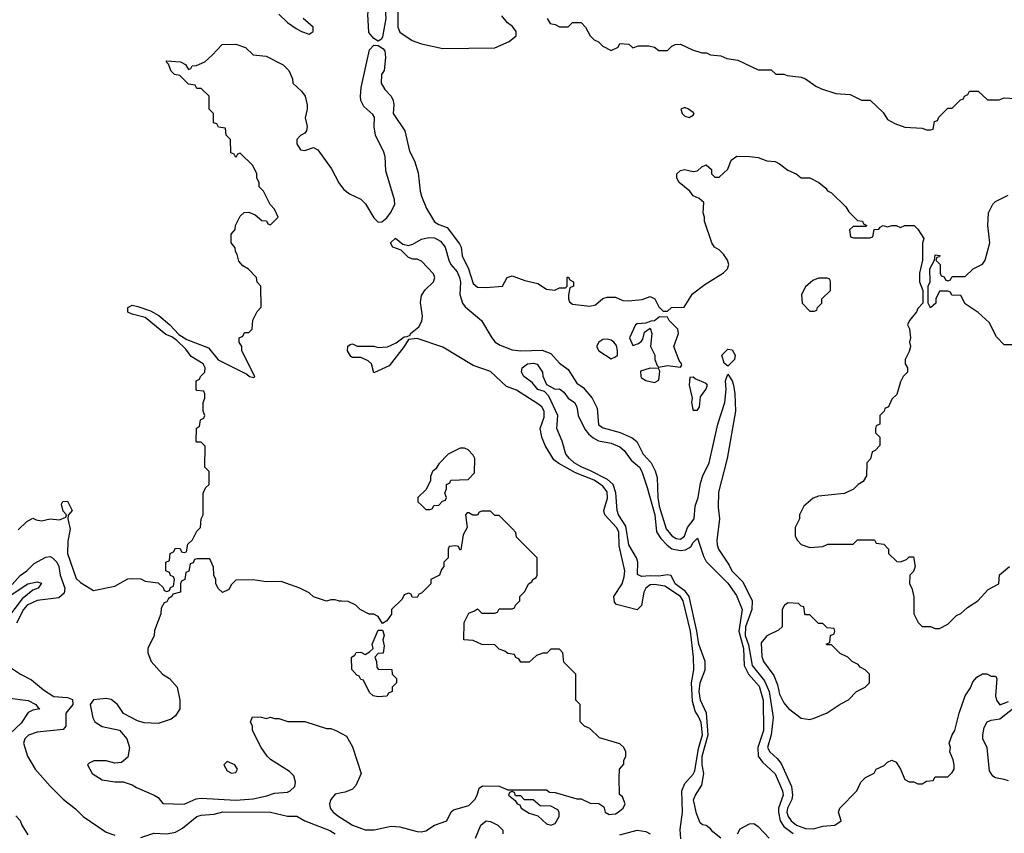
# Model space of a CAD drawing. Header units: inches. Extents: x 2380249 to 2585472, y 382747 to 546448.
# Tile 455 of 626: x 2508509 to 2513071, y 481473 to 485245. Entities that reach past the tile are written whole.
import ezdxf

# ---------------------------------------------------------------- set-up
doc = ezdxf.new("R2010")
doc.units = ezdxf.units.IN
doc.header["$MEASUREMENT"] = 0
doc.layers.add('C5408', color=7, linetype='Continuous')
doc.layers.add('C5418', color=7, linetype='Continuous')

msp = doc.modelspace()

# ---------------------------------------------------------------- linework, layer by layer
at = {"layer": 'C5408', "color": 4}
for points, elevation in [([(2509710, 485271), (2509750, 485231.3), (2509790, 485204.7), (2509814, 485190), (2509850, 485178), (2509868, 485190), (2509868, 485210), (2509822, 485250)], 36), ([(2508500.9, 482879.1), (2508542, 482918), (2508570, 482934), (2508585.4, 482925.4), (2508610, 482921), (2508649, 482931), (2508693.6, 482926.4), (2508722, 482938), (2508726, 482950), (2508710, 482966), (2508702, 482998), (2508708.4, 483011.6), (2508730, 483012), (2508751.3, 482970), (2508732.7, 482947.3), (2508732, 482930), (2508742.8, 482882.8), (2508732.1, 482827.9), (2508730.4, 482770), (2508770, 482654.8), (2508790, 482634.8), (2508850, 482598), (2508950, 482618), (2509010, 482652), (2509030, 482654), (2509070, 482652), (2509090, 482642), (2509150, 482634), (2509172.7, 482612.7), (2509178, 482598), (2509190, 482594), (2509202, 482598), (2509207.3, 482612.7), (2509222, 482618), (2509226, 482650), (2509222, 482662), (2509207.3, 482667.3), (2509202, 482682), (2509186, 482690), (2509186, 482730), (2509202, 482738), (2509206, 482770), (2509222, 482778), (2509230, 482794), (2509252.7, 482792.7), (2509258, 482778), (2509270, 482774), (2509282, 482778), (2509287.3, 482812.7), (2509310, 482834), (2509330, 482874), (2509346, 482890), (2509348.9, 482931.1), (2509358, 482950), (2509358, 483050), (2509370, 483074), (2509386, 483090), (2509386, 483150), (2509366, 483170), (2509367.3, 483267.3), (2509350, 483286), (2509330, 483286), (2509326, 483290), (2509328.4, 483351.6), (2509342, 483358), (2509346, 483390), (2509362, 483398), (2509366, 483410), (2509358, 483430), (2509358, 483470), (2509366, 483490), (2509366, 483510), (2509362, 483522), (2509330, 483526), (2509326, 483530), (2509326, 483570), (2509342, 483578), (2509346, 483590), (2509366, 483610), (2509368, 483630), (2509359, 483650), (2509303.7, 483683.7), (2509278, 483718), (2509237.2, 483757.2), (2509214, 483774), (2509185.6, 483785.6), (2509090, 483864), (2509030, 483879), (2509010, 483888.7), (2509009.2, 483910), (2509030, 483921), (2509055.3, 483915.3), (2509114.8, 483894.8), (2509154, 483874), (2509204.7, 483830), (2509245.4, 483785.4), (2509282.8, 483762.8), (2509384, 483724), (2509428, 483668), (2509561, 483601), (2509574, 483590), (2509594, 483586), (2509598, 483590), (2509538, 483710), (2509538, 483730), (2509526, 483750), (2509526, 483770), (2509542, 483778), (2509550, 483794), (2509570, 483794), (2509586, 483810), (2509588.4, 483851.6), (2509608.4, 483891.6), (2509627.3, 483912.7), (2509626, 484010), (2509608.7, 484028.7), (2509606, 484050), (2509568.4, 484088.4), (2509543.1, 484103.1), (2509524.7, 484124.7), (2509516.4, 484156.4), (2509508, 484170), (2509507.3, 484187.3), (2509488, 484210), (2509488, 484250), (2509507.3, 484272.7), (2509508, 484290), (2509530, 484334), (2509548.4, 484351.6), (2509570, 484352), (2509599.6, 484339.6), (2509630, 484314), (2509652.7, 484312.7), (2509658, 484298), (2509670, 484294), (2509706, 484330), (2509690, 484366), (2509668.4, 484388.4), (2509638, 484450), (2509618, 484470), (2509618, 484490), (2509608, 484510), (2509608, 484530), (2509588.4, 484568.4), (2509530, 484626), (2509518, 484622), (2509510, 484606), (2509502, 484622), (2509487.3, 484627.3), (2509486, 484690), (2509466, 484710), (2509462, 484742), (2509430, 484746), (2509422, 484762), (2509407.3, 484767.3), (2509406, 484810), (2509386, 484830), (2509386, 484890), (2509350, 484926), (2509330, 484926), (2509322, 484942), (2509290, 484946), (2509250, 484986), (2509226, 484990), (2509210, 485006), (2509198, 485038), (2509188, 485050), (2509190, 485054), (2509254, 485050), (2509276.9, 485036.9), (2509290, 485014), (2509302, 485018), (2509308.4, 485031.6), (2509327.3, 485032.7), (2509366, 485050), (2509400.4, 485079.6), (2509446, 485130), (2509510, 485131.3), (2509555.3, 485115.3), (2509590, 485082), (2509650, 485076), (2509730, 485034.8), (2509756, 485010), (2509772, 484970), (2509774, 484950), (2509814, 484914), (2509830.7, 484890.7), (2509841, 484850), (2509841, 484830), (2509831, 484790), (2509841, 484750), (2509838, 484730), (2509830, 484718), (2509810, 484708), (2509792, 484690), (2509792, 484670), (2509810, 484642), (2509830, 484638), (2509870, 484652), (2509890, 484642), (2509953.7, 484553.7), (2509987.9, 484487.9), (2510000, 484471.5)], 32), ([(2508474.4, 482625.6), (2508510, 482668.7), (2508541.2, 482690), (2508576, 482724), (2508630, 482753.4), (2508650, 482755.5), (2508661, 482750), (2508680.5, 482730), (2508690.4, 482710), (2508696.4, 482670), (2508718.4, 482610), (2508714.4, 482585.6), (2508690, 482565.1), (2508590, 482552.3), (2508543.1, 482530), (2508526.9, 482510), (2508493.5, 482446.5)], 28), ([(2510000, 482548.5), (2509990, 482548.7), (2509970, 482555.3), (2509950, 482555.3), (2509930, 482548.7), (2509870, 482568.7), (2509850, 482588), (2509806, 482610), (2509720.4, 482640.4), (2509650, 482639), (2509590, 482648), (2509510, 482646), (2509490, 482626), (2509476.9, 482603.1), (2509448.9, 482588.9), (2509430, 482606), (2509418, 482630), (2509418, 482650), (2509408, 482670), (2509407.3, 482707.3), (2509390, 482746), (2509330, 482746), (2509318, 482742), (2509312.7, 482727.3), (2509298, 482722), (2509292.7, 482687.3), (2509278, 482682), (2509274, 482650), (2509258, 482642), (2509254, 482630), (2509254, 482590), (2509218, 482582), (2509214, 482570), (2509198, 482562), (2509190, 482546), (2509178, 482542), (2509163.6, 482516.4), (2509162, 482490), (2509132.7, 482412.7), (2509131.3, 482390), (2509102, 482330), (2509102, 482310), (2509118, 482270), (2509170, 482211.3), (2509202, 482190), (2509238, 482150), (2509251, 482090), (2509251, 482050), (2509230, 482018), (2509210, 482002), (2509150, 481982), (2509084.7, 481984.7), (2509054.6, 481994.6), (2508990, 482028), (2508962, 482070), (2508932.5, 482092.5), (2508910, 482098), (2508850, 482091.3), (2508834.8, 482070), (2508847.9, 482007.9), (2508856, 481990), (2508890, 481967.3), (2508971, 481951), (2509004.7, 481910), (2509018, 481870), (2509010, 481826), (2508979.6, 481800.4), (2508950, 481798), (2508910, 481808.7), (2508851.6, 481808.4), (2508830, 481798), (2508822, 481790), (2508844.7, 481750), (2508890, 481721), (2508950, 481712), (2508988.4, 481711.6), (2509030, 481698), (2509050, 481684.7), (2509132, 481650), (2509150, 481638), (2509171.3, 481611.3), (2509270, 481607.3), (2509326.8, 481633.2), (2509350, 481636), (2509510, 481626), (2509590, 481632), (2509654.3, 481645.7), (2509690, 481659.1), (2509750, 481663), (2509761.2, 481670), (2509782.7, 481690), (2509786.6, 481710), (2509778.7, 481738.7), (2509758.9, 481758.9), (2509670, 481815.3), (2509655.3, 481830), (2509628, 481870), (2509588, 481950), (2509588, 481970), (2509578, 481990), (2509587.3, 482012.7), (2509628.4, 482011.6), (2509650, 482004.7), (2509670, 482011), (2509690, 482004.7), (2509710, 482004.7), (2509751.6, 481991.6), (2509830, 481991.3), (2509930, 481958), (2509950, 481958), (2509974, 481950), (2510000, 481936.2)], 32), ([(2508450, 482566.3), (2508546, 482630), (2508590, 482639.1), (2508610, 482632), (2508594.8, 482610), (2508570, 482599.5), (2508520.7, 482559.3), (2508452, 482470)], 24), ([(2508470, 482238), (2508512, 482210), (2508563.5, 482183.5), (2508618.5, 482138.5), (2508667.1, 482107.1), (2508730, 482102.4), (2508753.7, 482093.7), (2508755.5, 482070), (2508722.8, 482030), (2508722.8, 481970), (2508710, 481954), (2508590, 481942), (2508550, 481928), (2508532, 481910), (2508526, 481890), (2508544.7, 481830), (2508581, 481770), (2508650, 481691.3), (2508710, 481631.3), (2508766.4, 481586.4), (2508802, 481550), (2508910, 481478), (2508950, 481464.7)], 28), ([(2508450, 482101.1), (2508548.1, 482088.1), (2508582.8, 482070), (2508593.7, 482053.7), (2508602, 482050), (2508570, 482043), (2508547.4, 482032.6), (2508516, 481984), (2508464.9, 481935.1)], 24), ([(2510000, 481659.9), (2509970, 481654), (2509951, 481630), (2509944, 481610), (2509947.3, 481590), (2509960.7, 481570), (2509987.7, 481550), (2510000, 481542.2)], 32), ([(2509070, 481454), (2509130, 481474), (2509190, 481470.4), (2509230, 481478.4), (2509263.3, 481496.7), (2509329.4, 481550), (2509350, 481556.5), (2509410, 481562), (2509450, 481571.8), (2509670, 481570.4), (2509750, 481552.4), (2509792.4, 481552.4), (2509830, 481530.8), (2509945.2, 481485.2), (2509970.4, 481470.4)], 28), ([(2508490, 481554), (2508510, 481532), (2508518, 481510), (2508546.4, 481466.4)], 24)]:
    msp.add_lwpolyline(points, dxfattribs=dict(at, elevation=elevation))
at = {"layer": 'C5408', "color": 4, "elevation": 36}
msp.add_lwpolyline([(2509470, 481806), (2509454, 481790), (2509470, 481762), (2509490, 481752), (2509510, 481754), (2509518, 481770), (2509506, 481790)], close=True, dxfattribs=at)
at = {"layer": 'C5418', "color": 4}
for points, elevation in [([(2510170, 485146), (2510150, 485158), (2510125.6, 485185.6), (2510121.6, 485270), (2510129.7, 485310.3), (2510145.1, 485334.9), (2510163.9, 485356.1), (2510190, 485366.8), (2510205.2, 485345.2), (2510202, 485290), (2510205.3, 485250), (2510190, 485166), (2510184.7, 485155.3)], 32), ([(2511590, 484837.2), (2511572, 484830), (2511578, 484810), (2511590, 484798), (2511610, 484791.3), (2511630, 484802), (2511634, 484810), (2511630, 484815.3), (2511608, 484830)], 36), ([(2512250, 484046), (2512210, 484046), (2512183.6, 484036.4), (2512150, 484006), (2512132, 483970), (2512134, 483930), (2512170, 483894), (2512190, 483894), (2512202, 483898), (2512206, 483910), (2512226, 483930), (2512226, 483950), (2512266, 483990), (2512266, 484030), (2512262, 484042)], 32), ([(2511472.7, 483867.3), (2511450, 483848), (2511432.7, 483847.3), (2511410, 483838), (2511370, 483835.3), (2511362, 483830), (2511334, 483770), (2511350, 483734), (2511376.4, 483743.6), (2511390, 483754), (2511396.4, 483763.6), (2511404, 483796), (2511430, 483814), (2511438, 483790), (2511431.3, 483730), (2511451, 483690), (2511451.3, 483670), (2511462, 483642), (2511470, 483634), (2511510, 483641), (2511570, 483634), (2511576.4, 483643.6), (2511575.3, 483650), (2511564, 483664), (2511539, 483730), (2511562, 483790), (2511558, 483810), (2511518, 483850), (2511510, 483866)], 32), ([(2511230, 483764), (2511210, 483762), (2511192, 483750), (2511182, 483730), (2511192, 483710), (2511250, 483672), (2511270, 483682), (2511278, 483690), (2511278, 483710), (2511274, 483734), (2511262, 483750), (2511250, 483759)], 32), ([(2511790, 483639), (2511772.7, 483652.7), (2511762.7, 483690), (2511790, 483717.3), (2511810, 483714.8), (2511824, 483690), (2511820.7, 483670)], 28), ([(2511430, 483628.7), (2511385.4, 483614.6), (2511386, 483590), (2511390, 483584.7), (2511410, 483571.3), (2511450, 483562.8), (2511470, 483574), (2511474.6, 483614.6), (2511468, 483628)], 32), ([(2511630, 483588), (2511614, 483586), (2511611.3, 483550), (2511624.7, 483490), (2511621, 483470), (2511625.4, 483445.4), (2511630, 483434), (2511650, 483434), (2511658, 483450), (2511664, 483496), (2511688, 483530), (2511695.3, 483550), (2511690, 483558), (2511639, 483579)], 32), ([(2510570, 483258), (2510550, 483258), (2510494, 483230), (2510450, 483186), (2510436.9, 483163.1), (2510422, 483150), (2510412.7, 483127.3), (2510412, 483108), (2510392.7, 483067.3), (2510354, 483030), (2510354, 483010), (2510370, 482994), (2510390, 482974), (2510410, 482974), (2510422, 482978), (2510427.3, 482992.7), (2510450, 482994), (2510467.3, 483012.7), (2510482, 483018), (2510486, 483030), (2510478, 483050), (2510486, 483070), (2510486, 483090), (2510502, 483098), (2510506, 483110), (2510587.3, 483112.7), (2510616.4, 483143.6), (2510618, 483210), (2510610, 483226), (2510586, 483250)], 32), ([(2512070, 482542), (2512052, 482530), (2512042, 482510), (2512042, 482430), (2512025.4, 482414.6), (2511970, 482388), (2511944, 482356), (2511947.3, 482292.7), (2511954.8, 482270), (2512003.8, 482203.8), (2512020.5, 482160.5), (2512030, 482118), (2512050, 482078), (2512070.8, 482050.8), (2512130, 482006), (2512170, 482001), (2512190, 482006), (2512250, 482031.3), (2512310, 482072), (2512348.4, 482091.6), (2512386, 482130), (2512426, 482150), (2512446, 482170), (2512446, 482210), (2512426, 482230), (2512403.1, 482243.1), (2512394.6, 482254.6), (2512366, 482270), (2512346, 482290), (2512310, 482306), (2512270, 482346), (2512250, 482346), (2512246, 482350), (2512262, 482358), (2512266, 482390), (2512282, 482398), (2512286, 482410), (2512282, 482422), (2512250, 482426), (2512230, 482446), (2512210, 482446), (2512170, 482486), (2512150, 482486), (2512146, 482490), (2512142, 482522), (2512130, 482526), (2512118, 482538)], 32), ([(2510170, 482106), (2510146, 482110), (2510130, 482126), (2510102, 482182), (2510090, 482186), (2510082, 482202), (2510070, 482206), (2510047.3, 482232.7), (2510046, 482290), (2510062, 482298), (2510068.4, 482311.6), (2510090, 482312), (2510110, 482302), (2510130, 482314), (2510146, 482330), (2510142, 482350), (2510170, 482414), (2510190, 482414), (2510191.1, 482411.1), (2510198, 482390), (2510192, 482370), (2510198, 482342), (2510192.7, 482307.3), (2510170, 482306), (2510154, 482290), (2510162, 482270), (2510163.6, 482243.6), (2510170, 482234), (2510232.7, 482232.7), (2510234, 482210), (2510254, 482190), (2510254, 482170), (2510234, 482150), (2510234, 482130), (2510218, 482122), (2510210, 482108)], 32), ([(2510790, 481666), (2510778, 481662), (2510774, 481650), (2510804.7, 481624.7), (2510814, 481610), (2510825.4, 481605.4), (2510832, 481590), (2510870, 481566), (2510910, 481554), (2510950, 481516), (2510970, 481511), (2510990, 481518), (2511008.7, 481550), (2511008.7, 481570), (2511002, 481582), (2510970, 481598), (2510920.4, 481600.4), (2510887.3, 481627.3), (2510848, 481628), (2510830, 481646), (2510806, 481646), (2510802, 481662)], 32)]:
    msp.add_lwpolyline(points, close=True, dxfattribs=dict(at, elevation=elevation))
for points, elevation in [([(2510262.6, 485370), (2510260.5, 485210), (2510270, 485187.7), (2510327.9, 485147.9), (2510370, 485132.7), (2510470, 485110.8), (2510710, 485114), (2510776.5, 485143.5), (2510808.7, 485170), (2510808.7, 485190), (2510792.5, 485212.5), (2510768.7, 485230), (2510742, 485262)], 36), ([(2510952, 485250), (2510966.4, 485226.4), (2510990, 485222), (2511010, 485212), (2511050, 485212), (2511070, 485232), (2511110, 485232), (2511130.9, 485210.9), (2511152, 485170), (2511170, 485152), (2511190, 485142), (2511210, 485122), (2511250, 485102), (2511282, 485118), (2511290, 485134), (2511331.6, 485131.6), (2511350, 485114), (2511376.4, 485123.6), (2511423.6, 485123.6), (2511450, 485118), (2511470, 485102), (2511510, 485102), (2511530, 485122), (2511546, 485130), (2511570, 485131.3), (2511625.4, 485105.4), (2511670, 485091.3), (2511691.1, 485091.1), (2511710, 485082), (2511756.9, 485076.9), (2511785.4, 485065.4), (2511836.9, 485056.9), (2511930, 485012), (2511990, 485012), (2512012.7, 484992.7), (2512050, 484992), (2512065.4, 484985.4), (2512130, 484978), (2512150, 484971.3), (2512196.9, 484936.9), (2512223.5, 484923.5), (2512290, 484902.8), (2512357.3, 484897.3), (2512410, 484872), (2512450, 484872), (2512510, 484814), (2512530, 484782), (2512563.5, 484763.5), (2512610, 484746), (2512690, 484742), (2512710, 484734), (2512730, 484734), (2512742, 484738), (2512747.3, 484772.7), (2512762, 484778), (2512767.3, 484792.7), (2512810, 484834), (2512830, 484834), (2512867.3, 484872.7), (2512882, 484878), (2512886, 484890), (2512902, 484898), (2512910, 484914), (2512950, 484914), (2512992.7, 484872.7), (2513047.3, 484872.7), (2513070, 484882), (2513150, 484878)], 36), ([(2510000, 484471.5), (2510010, 484458), (2510036.9, 484436.9), (2510090, 484412), (2510110.9, 484390.9), (2510150, 484326), (2510170, 484306.8), (2510187.1, 484307.1), (2510210, 484326.8), (2510230, 484354), (2510247.6, 484390), (2510246, 484410), (2510204.4, 484544.4), (2510201.3, 484610), (2510195.8, 484630), (2510156.9, 484710), (2510151.5, 484748.5), (2510152.3, 484792.3), (2510144.8, 484804.8), (2510102.6, 484842.6), (2510089.6, 484870), (2510087.6, 484890), (2510091.2, 484930), (2510130, 485104.7), (2510150, 485126), (2510170, 485124.7), (2510190.9, 485110.9), (2510199.8, 485099.8), (2510203.8, 485070), (2510197, 485010), (2510184.9, 484990), (2510183.7, 484950), (2510201.2, 484921.2), (2510230.5, 484890), (2510239.3, 484870), (2510241.6, 484850), (2510239.1, 484810), (2510292.9, 484730), (2510314.7, 484634.7), (2510338.4, 484590), (2510354.7, 484534.7), (2510363.7, 484450), (2510370, 484426.8), (2510394, 484370), (2510430, 484307.7), (2510450, 484294.8), (2510490, 484281), (2510546.2, 484206.2), (2510554, 484190), (2510558.4, 484150), (2510588.5, 484090), (2510610, 484022), (2510630, 484004.7), (2510670, 484002.8), (2510746, 484010), (2510768, 484050), (2510790, 484058), (2510850, 484036), (2510910, 484021), (2510950, 483996), (2510988.4, 483991.6), (2511010, 484002), (2511038, 484002), (2511046, 484010), (2511046, 484050), (2511050, 484052), (2511058, 484038), (2511074, 484030), (2511074, 484010), (2511058, 484002), (2511051.6, 483968.4), (2511051.3, 483950), (2511056.9, 483936.9), (2511070, 483926), (2511150, 483916), (2511176.5, 483923.5), (2511210, 483952), (2511230, 483958), (2511270, 483958), (2511302.8, 483942.8), (2511330, 483941), (2511392.9, 483947.1), (2511430, 483962), (2511452, 483950), (2511470, 483914), (2511490, 483894), (2511510, 483894), (2511528.9, 483911.1), (2511588, 483912), (2511625.6, 483974.4), (2511683.2, 484016.8), (2511770, 484071.3), (2511788.7, 484090), (2511794, 484110), (2511788.7, 484130), (2511770, 484158), (2511750, 484178), (2511728, 484190), (2511715.3, 484210), (2511682, 484310), (2511682, 484330), (2511675.3, 484350), (2511678, 484398), (2511656.4, 484416.4), (2511630, 484428), (2511614, 484450), (2511564, 484490), (2511554, 484510), (2511554, 484530), (2511570, 484546), (2511589.1, 484550.9), (2511630, 484541), (2511650, 484544.7), (2511670, 484562), (2511690, 484572), (2511714, 484550), (2511714, 484530), (2511730, 484514), (2511750, 484514), (2511790, 484552), (2511806, 484594), (2511831.6, 484611.6), (2511890, 484611.3), (2511930, 484606), (2511970.8, 484590.8), (2512010, 484586.8), (2512030, 484577.3), (2512067.6, 484547.6), (2512106, 484530), (2512130, 484511.3), (2512170, 484511.3), (2512212, 484490), (2512243.6, 484463.6), (2512251.3, 484451.3), (2512270, 484442), (2512336.9, 484376.9), (2512350, 484354), (2512390, 484314), (2512414, 484310), (2512418, 484298), (2512434, 484290), (2512430, 484286), (2512370, 484286), (2512354, 484270), (2512358, 484238), (2512372.7, 484232.7), (2512447.3, 484232.7), (2512462, 484238), (2512467.3, 484272.7), (2512490, 484274), (2512496.4, 484283.6), (2512510, 484291.3), (2512530, 484284.7), (2512550, 484291.3), (2512570, 484291.3), (2512590, 484282), (2512610, 484291.3), (2512654, 484290), (2512670, 484274), (2512698, 484230), (2512691.6, 484208.4), (2512692, 484130), (2512678, 484070), (2512678, 484030), (2512694, 483990), (2512694, 483930), (2512670, 483906), (2512664.7, 483890), (2512632, 483850), (2512622, 483830), (2512631.1, 483811.1), (2512636, 483770), (2512631.3, 483750), (2512636, 483730), (2512630, 483706), (2512612, 483670), (2512612, 483650), (2512622, 483630), (2512622, 483610), (2512602, 483590), (2512590, 483566), (2512572.7, 483507.3), (2512550, 483486), (2512534, 483450), (2512518, 483442), (2512514, 483430), (2512494, 483410), (2512494, 483370), (2512478, 483362), (2512474, 483350), (2512474, 483330), (2512494, 483310), (2512494, 483270), (2512472.7, 483247.3), (2512458, 483242), (2512451.6, 483208.4), (2512434, 483190), (2512432, 483130), (2512416.9, 483103.1), (2512394, 483090), (2512371.6, 483068.4), (2512330, 483048), (2512210, 483035.3), (2512186, 483026), (2512142, 482990), (2512122, 482950), (2512122, 482930), (2512102, 482890), (2512102, 482850), (2512112, 482830), (2512130, 482812), (2512170, 482798), (2512230, 482802), (2512252.7, 482812.7), (2512370, 482814), (2512390, 482834), (2512470, 482834), (2512478, 482818), (2512512.7, 482812.7), (2512534, 482790), (2512534, 482770), (2512572.7, 482732.7), (2512590, 482732), (2512618, 482742), (2512630, 482754), (2512650, 482754), (2512658, 482710), (2512650, 482686), (2512634, 482670), (2512632, 482630), (2512642, 482610), (2512651.6, 482568.4), (2512652, 482490), (2512672, 482450), (2512690, 482432), (2512728.4, 482431.6), (2512750, 482422), (2512770, 482422), (2512810, 482442), (2512850, 482482), (2512868.9, 482491.1), (2512900.2, 482519.8), (2512948, 482550), (2512996.4, 482603.6), (2513046, 482630), (2513048.7, 482671.3), (2513095.3, 482710)], 32), ([(2513110, 483738), (2513070, 483738), (2513034.6, 483774.6), (2513000.2, 483840.2), (2512950, 483888), (2512890, 483928), (2512870, 483966), (2512828, 483968), (2512822, 483982), (2512810, 483986), (2512770, 483986), (2512754, 483950), (2512754, 483930), (2512728.9, 483908.9), (2512718, 483930), (2512718, 484010), (2512728, 484030), (2512726, 484090), (2512748, 484130), (2512750, 484154), (2512771.6, 484151.6), (2512770, 484146), (2512758, 484142), (2512754, 484130), (2512774, 484110), (2512774, 484070), (2512778, 484058), (2512792.7, 484052.7), (2512798, 484038), (2512810, 484034), (2512822, 484038), (2512830, 484054), (2512890, 484054), (2512926, 484090), (2512970, 484112), (2512982, 484130), (2513004, 484210), (2512994, 484290), (2512998, 484350), (2513018, 484390), (2513030, 484402), (2513088.4, 484431.6)], 32), ([(2511572.5, 481447.5), (2511569.4, 481490), (2511579.6, 481570), (2511576.3, 481670), (2511590, 481704), (2511630, 481747.3), (2511637.2, 481762.7), (2511653.6, 481866.4), (2511672, 481930), (2511666.3, 481986.3), (2511654.7, 482014.7), (2511638.5, 482038.5), (2511625.7, 482085.7), (2511621, 482170), (2511632.4, 482230), (2511631, 482290), (2511616.8, 482410), (2511583.5, 482550), (2511570.4, 482570.4), (2511498, 482618), (2511450, 482626.9), (2511430, 482624.7), (2511410.4, 482610), (2511400.4, 482590), (2511390.5, 482529.5), (2511370, 482508.7), (2511274, 482534), (2511264.7, 482544.7), (2511262, 482570), (2511299.5, 482630), (2511310, 482662), (2511313, 482690), (2511286.2, 482806.2), (2511284.4, 482870), (2511273.7, 482890), (2511220.7, 482950), (2511215.6, 482970), (2511232.8, 483027.2), (2511230, 483055.1), (2511210, 483082.6), (2511171.1, 483110), (2511084.1, 483144.1), (2511006.6, 483186.6), (2510984.1, 483204.1), (2510943.6, 483270), (2510927.3, 483310), (2510920.9, 483350), (2510938.3, 483401.7), (2510938.3, 483430), (2510927.3, 483450), (2510910, 483464.2), (2510810, 483527.3), (2510764.2, 483544.2), (2510690, 483613.3), (2510610, 483641.3), (2510470, 483726.3), (2510350, 483767), (2510310, 483762), (2510290.7, 483730), (2510220.5, 483639.5), (2510150, 483608), (2510138, 483650), (2510123.1, 483663.1), (2510090, 483678), (2510050, 483678), (2510043.1, 483683.1), (2510028, 483710), (2510028.4, 483731.6), (2510040.4, 483739.6), (2510050, 483742), (2510071.6, 483731.6), (2510150, 483731), (2510170, 483724.7), (2510212.5, 483727.5), (2510252.7, 483747.3), (2510290, 483774), (2510304.7, 483775.3), (2510317.2, 483782.8), (2510319, 483790), (2510358.6, 483821.4), (2510372.6, 483847.4), (2510374.7, 483870), (2510366.5, 483933.5), (2510370, 483966), (2510387.3, 483992.7), (2510426, 484030), (2510431.5, 484050), (2510426.7, 484066.7), (2510370, 484125.6), (2510350, 484134.5), (2510330, 484135.1), (2510310, 484142.7), (2510276.5, 484176.5), (2510238, 484190), (2510226, 484210), (2510250, 484231.3), (2510283.5, 484203.5), (2510310, 484197.3), (2510330, 484204), (2510370, 484227.7), (2510404.7, 484235.3), (2510430, 484233.1), (2510458.5, 484218.5), (2510480.3, 484190), (2510496.4, 484130), (2510506.4, 484110), (2510535.8, 484075.8), (2510546.3, 484050), (2510551.5, 484028.5), (2510547.4, 483970), (2510560.3, 483930), (2510572.8, 483912.8), (2510648.7, 483850), (2510695.8, 483770), (2510712.2, 483750), (2510735.3, 483735.3), (2510790, 483714), (2510830, 483708.9), (2510930, 483713.4), (2510970, 483697), (2511010, 483652.4), (2511050, 483623.7), (2511090, 483559.3), (2511118.9, 483538.9), (2511162, 483490), (2511184.1, 483444.1), (2511190, 483366.8), (2511212.8, 483352.8), (2511291.6, 483331.6), (2511346.3, 483306.3), (2511368.9, 483288.9), (2511398, 483230), (2511434, 483190), (2511453.9, 483153.9), (2511462, 483122), (2511465, 483030), (2511471.2, 482990), (2511504.7, 482884.7), (2511530, 482852), (2511550, 482839.5), (2511570, 482835.8), (2511589.5, 482850), (2511603.1, 482890), (2511634, 482930), (2511638.5, 482990), (2511652, 483030), (2511663.6, 483096.4), (2511673.7, 483130), (2511703.1, 483190), (2511743.5, 483370), (2511775.6, 483470), (2511781.6, 483530), (2511779.3, 483570), (2511790, 483602), (2511810, 483571), (2511816.4, 483550), (2511823.1, 483510), (2511826, 483430), (2511787.2, 483210), (2511746.1, 483053.9), (2511744.4, 482984.4), (2511750.7, 482930), (2511738.8, 482830), (2511741, 482810), (2511746.8, 482790), (2511796.3, 482716.3), (2511808.2, 482690), (2511858.7, 482638.7), (2511902.6, 482550), (2511901.3, 482510), (2511871, 482430), (2511870.2, 482390), (2511886.1, 482346.1), (2511902.4, 482250), (2511959.1, 482179.1), (2511981.5, 482130), (2512000.2, 482010), (2511990.3, 481929.7), (2511974.4, 481870), (2511983.8, 481850), (2512019.2, 481819.2), (2512037.1, 481797.1), (2512085.5, 481690), (2512089.2, 481650), (2512086.5, 481630), (2512066.5, 481590), (2512064, 481570), (2512069, 481550), (2512083.7, 481530), (2512108.4, 481510), (2512150, 481494.9), (2512186.2, 481493.8), (2512230, 481505.3), (2512286, 481510), (2512315.3, 481530), (2512302, 481570), (2512308.7, 481590), (2512388, 481670), (2512406, 481710), (2512428.4, 481731.6), (2512468.4, 481751.6), (2512478, 481770), (2512513.6, 481786.4), (2512530, 481802), (2512550, 481812), (2512570, 481802), (2512574.8, 481794.8), (2512590.7, 481770.7), (2512610, 481722), (2512630, 481712), (2512651.6, 481711.6), (2512670, 481702), (2512690, 481702), (2512710, 481714), (2512742, 481718), (2512750, 481734), (2512810, 481734), (2512830, 481754), (2512838, 481770), (2512838, 481790), (2512834, 481814), (2512818, 481850), (2512822, 481870), (2512815.3, 481890), (2512828.7, 481930), (2512842, 481950), (2512861.2, 482030), (2512889.2, 482110), (2512913.6, 482146.4), (2512924.7, 482175.3), (2512943.1, 482196.9), (2512970, 482212), (2512990, 482212), (2513010, 482202), (2513030, 482202), (2513036, 482190), (2513030.7, 482110), (2513034.8, 482090), (2513050, 482068), (2513090, 482084.4)], 28), ([(2511756.9, 481450), (2511719.7, 481479.7), (2511710, 481492.7), (2511690, 481509), (2511672.7, 481512.7), (2511662, 481522), (2511644.9, 481564.9), (2511631.5, 481628.5), (2511639.6, 481650), (2511670, 481696), (2511678.1, 481750), (2511671.1, 481790), (2511671.6, 481830), (2511698.7, 481930), (2511691.4, 482030), (2511663.5, 482090), (2511657.3, 482130), (2511662.2, 482170), (2511684.7, 482230), (2511684.4, 482270), (2511655.4, 482350), (2511646.5, 482410), (2511610.8, 482570), (2511593.6, 482593.6), (2511546, 482630), (2511527.8, 482667.8), (2511510, 482671.8), (2511470, 482664.5), (2511430, 482666.8), (2511390, 482663), (2511371.9, 482671.9), (2511373.3, 482730), (2511366.9, 482750), (2511330.9, 482810), (2511316.5, 482896.5), (2511282.6, 482950), (2511276.9, 482970), (2511270.9, 483050.9), (2511258.3, 483090), (2511232.7, 483112.7), (2511153.6, 483153.6), (2511110, 483171.1), (2511078, 483190), (2511055.6, 483210), (2511039.5, 483230), (2511022, 483290), (2510997, 483350), (2511002.9, 483410), (2510959.7, 483499.7), (2510940.4, 483520.4), (2510909.2, 483530), (2510883.2, 483563.2), (2510845.2, 483590), (2510833.2, 483610), (2510837.2, 483630), (2510862, 483650), (2510890, 483652.4), (2510907.1, 483647.1), (2510931.3, 483610), (2510932, 483592), (2510950, 483554), (2510990, 483532), (2511010, 483534), (2511030, 483518), (2511050.4, 483490.4), (2511078.8, 483470), (2511090.5, 483450), (2511096.3, 483410), (2511126.7, 483346.7), (2511145, 483324.9), (2511165.8, 483305.8), (2511190, 483291.8), (2511250, 483282), (2511290, 483264.4), (2511310, 483248), (2511342, 483202), (2511381.3, 483170), (2511392, 483150), (2511415.8, 483075.8), (2511451, 482950), (2511459.5, 482870), (2511479.9, 482839.9), (2511508.1, 482808.1), (2511530, 482791.8), (2511570, 482783.2), (2511593.1, 482786.9), (2511618.8, 482801.2), (2511630, 482821), (2511650, 482841), (2511677.5, 482757.5), (2511690, 482733.4), (2511790, 482632), (2511830, 482575.5), (2511856.9, 482510), (2511841.6, 482410), (2511862.5, 482330), (2511865.2, 482250), (2511886, 482210), (2511934.4, 482154.4), (2511953, 482090), (2511955.4, 481950), (2511929.4, 481870), (2511930.2, 481830.2), (2511950, 481803.1), (2512010, 481747.7), (2512043.1, 481670), (2512046.3, 481650), (2512024.7, 481590), (2512024.1, 481570), (2512032.3, 481530), (2512050, 481504), (2512092.5, 481472.5)], 24), ([(2510000, 481542.2), (2510050.7, 481510), (2510110, 481489.1), (2510151.1, 481488.9), (2510230, 481505.5), (2510270, 481502), (2510350, 481480.5), (2510370, 481479.3), (2510390, 481484.9), (2510430, 481511), (2510488, 481530), (2510508.4, 481571.6), (2510518, 481582), (2510590, 481601), (2510617.2, 481630), (2510629, 481650), (2510638, 481682), (2510652.7, 481692.7), (2510730, 481692), (2510770, 481674), (2510950, 481674), (2510963.6, 481663.6), (2510990, 481662), (2511090, 481632), (2511110, 481632), (2511152.7, 481612.7), (2511191.6, 481611.6), (2511216, 481596), (2511222, 481570), (2511239.6, 481559.6), (2511270, 481563), (2511281.2, 481570), (2511305.2, 481590), (2511314, 481610), (2511302, 481642), (2511287.3, 481652.7), (2511286, 481730), (2511288, 481770), (2511307.3, 481792.7), (2511308, 481810), (2511318, 481830), (2511318, 481850), (2511308, 481870), (2511290, 481888), (2511194.6, 481914.6), (2511150, 481958), (2511126, 481970), (2511106, 481990), (2511106, 482070), (2511086, 482090), (2511086, 482210), (2511030, 482266), (2511026, 482310), (2511010, 482326), (2510970, 482326), (2510951.6, 482308.4), (2510932.7, 482307.3), (2510903.6, 482296.4), (2510870, 482266), (2510830, 482266), (2510822, 482282), (2510807.3, 482287.3), (2510802, 482302), (2510770, 482306), (2510756.4, 482316.4), (2510730, 482326), (2510710, 482346), (2510650, 482348), (2510610, 482366), (2510566, 482370), (2510568, 482450), (2510590, 482494), (2510616.4, 482503.6), (2510630, 482514), (2510650, 482494), (2510710, 482494), (2510722, 482498), (2510730, 482514), (2510790, 482514), (2510802, 482518), (2510806, 482530), (2510826, 482550), (2510826, 482570), (2510850, 482594), (2510866, 482630), (2510882, 482638), (2510886, 482650), (2510902, 482658), (2510906, 482670), (2510906, 482750), (2510810, 482846), (2510807.3, 482867.3), (2510790, 482886), (2510730, 482946), (2510710, 482946), (2510690, 482966), (2510650, 482966), (2510638, 482962), (2510630, 482948), (2510608, 482948), (2510590, 482958), (2510582, 482958), (2510574, 482950), (2510582, 482890), (2510563.6, 482856.4), (2510552.7, 482787.3), (2510547.3, 482787.3), (2510542, 482802), (2510530, 482806), (2510498, 482802), (2510494, 482790), (2510494, 482750), (2510474, 482730), (2510474, 482710), (2510463.6, 482696.4), (2510454, 482670), (2510414, 482650), (2510414, 482630), (2510370, 482586), (2510358, 482582), (2510350, 482566), (2510327.3, 482567.3), (2510322, 482582), (2510310, 482586), (2510290, 482578), (2510281, 482559), (2510231.3, 482510), (2510230.7, 482489.3), (2510210, 482458), (2510190, 482446), (2510170, 482478), (2510150, 482488), (2510128.4, 482488.4), (2510086, 482510), (2510066, 482530), (2510030, 482548), (2510000, 482548.5)], 32), ([(2513090, 481715.6), (2513070, 481722.3), (2513029.7, 481729.7), (2513017.7, 481737.7), (2513003.1, 481763.1), (2512991.1, 481868.9), (2512972.2, 481910), (2512970.9, 481930), (2512977, 481963), (2512991, 481989), (2513010, 481998), (2513050, 482003.2), (2513150, 482081.5)], 24), ([(2510000, 481936.2), (2510023.6, 481923.6), (2510050, 481874), (2510091.3, 481750), (2510065.4, 481694.6), (2510050, 481678), (2510016.9, 481663.1), (2510000, 481659.9)], 32), ([(2510621.2, 481450), (2510646, 481510), (2510670, 481530.8), (2510690, 481527.3), (2510724.7, 481510), (2510746.8, 481486.8), (2510747.3, 481470)], 28), ([(2511290, 481465.5), (2511370, 481486.8), (2511410, 481481), (2511430, 481471)], 28), ([(2511834.5, 481470), (2511846.3, 481493.7), (2511890, 481516), (2511910, 481518), (2511930, 481504.7), (2511980.7, 481450)], 16)]:
    msp.add_lwpolyline(points, dxfattribs=dict(at, elevation=elevation))

doc.saveas('drawing.dxf')
